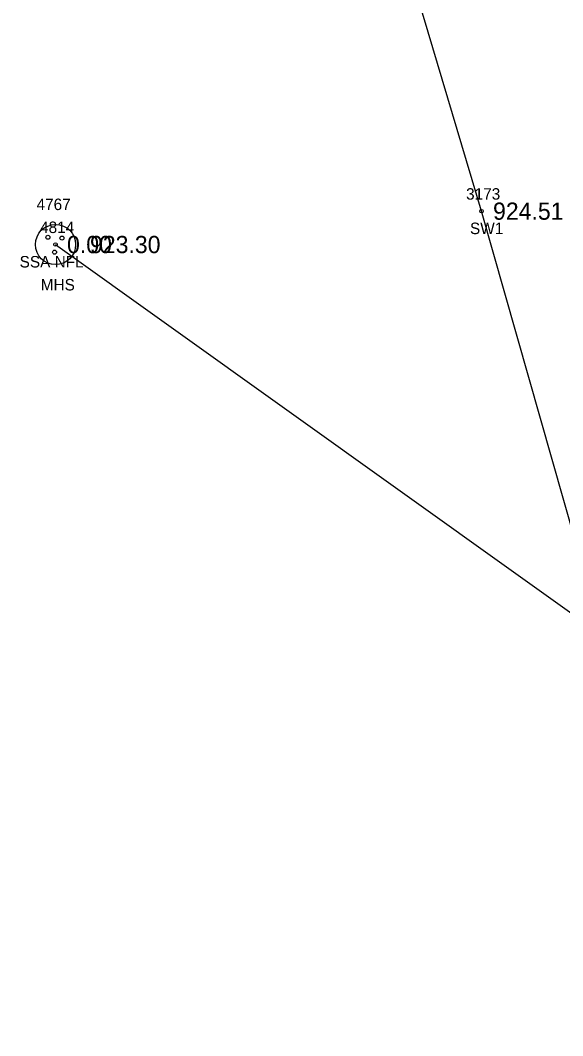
# Model space of a CAD drawing. Extents: x 1575382 to 1578175, y 1099175 to 1101955.
# Drawn here: x 1576694.9 to 1576742.1, y 1101005.4 to 1101093.8 of the extents above; entities that cross this region are included whole.
import ezdxf

# ---------------------------------------------------------------- set-up
doc = ezdxf.new("R2010")
doc.units = 0
for name, color, linetype in [('RD_EX_Conc', 7, 'Continuous'), ('RD_EX_Conc_txCode', 7, 'Continuous'), ('RD_EX_DR_Inlet', 7, 'Continuous'), ('RD_EX_TX_Conc_ELEV', 7, 'Continuous'), ('RD_EX_TX_UT_ELEV', 7, 'Continuous'), ('RD_EX_UT', 7, 'Continuous'), ('RD_EX_UT_txCode', 7, 'Continuous'), ('RD_SMD_Locator', 7, 'Continuous')]:
    doc.layers.add(name, color=color, linetype=linetype)

msp = doc.modelspace()

# ---------------------------------------------------------------- linework, layer by layer
at = {"layer": 'RD_EX_Conc'}
msp.add_lwpolyline([(1576905.501, 1100784.023), (1576906.927, 1100800.36), (1576903.94, 1100824.419), (1576891.568, 1100857.978), (1576873.27, 1100886.93), (1576851.853, 1100906.495), (1576829.645, 1100923.014), (1576806.153, 1100944.627), (1576785.554, 1100967.311), (1576766.76, 1100995.574), (1576746.334, 1101037.547), (1576735.058, 1101077.225), (1576721.04, 1101124.299)], dxfattribs=at)
at = {"layer": 'RD_EX_DR_Inlet'}
for centre, radius in [((1576697.982, 1101074.318), 1.75), ((1576697.318, 1101074.948), 0.175), ((1576698.542, 1101074.878), 0.175), ((1576697.895, 1101073.654), 0.175)]:
    msp.add_circle(centre, radius, dxfattribs=at)
at = {"layer": 'RD_EX_UT'}
msp.add_lwpolyline([(1576697.982, 1101074.318), (1577079.486, 1100801.524), (1576931.929, 1100529.296), (1577183.503, 1100413.666)], dxfattribs=at)
at = {"layer": 'RD_SMD_Locator'}
for centre, radius in [((1576735.058, 1101077.225), 0.15), ((1576697.982, 1101074.318), 0.15), ((1576697.982, 1101074.318), 0.001)]:
    msp.add_circle(centre, radius, dxfattribs=at)

# ---------------------------------------------------------------- texts
at = {"layer": 'RD_EX_Conc_txCode'}
for s, p in [('3173', (1576733.712, 1101078.225)), ('SW1', (1576734.051, 1101075.225))]:
    msp.add_text(s, height=1, dxfattribs=at).set_placement(p)
at = {"layer": 'RD_EX_TX_Conc_ELEV'}
msp.add_text('924.51', height=1.5, dxfattribs=at).set_placement((1576736.058, 1101076.475))
at = {"layer": 'RD_EX_TX_UT_ELEV'}
for s, p in [('0.00', (1576698.982, 1101073.568)), ('923.30', (1576700.982, 1101073.568))]:
    msp.add_text(s, height=1.5, dxfattribs=at).set_placement(p)
at = {"layer": 'RD_EX_UT_txCode'}
for s, p in [('4767', (1576696.329, 1101077.318)), ('4814', (1576696.636, 1101075.318)), ('SSA NFL', (1576694.856, 1101072.318)), ('MHS', (1576696.691, 1101070.318))]:
    msp.add_text(s, height=1, dxfattribs=at).set_placement(p)

doc.saveas('drawing.dxf')
